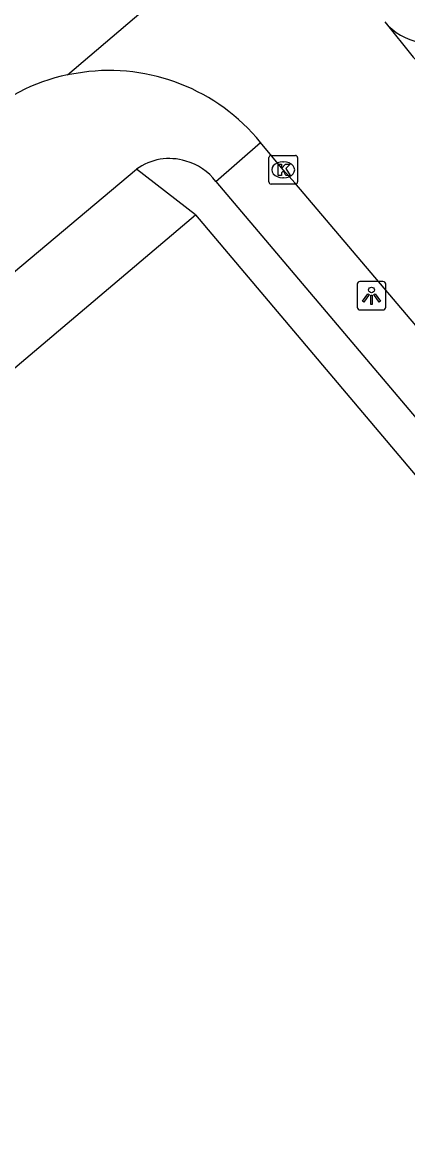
# Model space of a CAD drawing. Extents: x 162172 to 163187, y 382874 to 383684.
# Drawn here: x 162258.59 to 162272.11, y 383135.64 to 383174.59 of the extents above; entities that cross this region are included whole.
import ezdxf

# ---------------------------------------------------------------- set-up
doc = ezdxf.new("R2010")
doc.units = 0
for name, color, linetype in [('IMGEO_Hek', 7, 'Continuous'), ('IMGEO_Kolk', 7, 'Continuous'), ('IMGEO_Lichtpunt', 7, 'Continuous'), ('IMGEO_Pand', 7, 'Continuous'), ('IMGEO_Rijbaan_lokaal_gesloten', 7, 'Continuous'), ('IMGEO_Rijbaan_lokaal_open', 7, 'Continuous'), ('IMGEO_Voetpad_open', 7, 'Continuous')]:
    doc.layers.add(name, color=color, linetype=linetype)

msp = doc.modelspace()

# ---------------------------------------------------------------- linework, layer by layer
at = {"layer": 'IMGEO_Hek'}
msp.add_lwpolyline([(162264.665, 383167.841), (162262.594, 383169.441)], dxfattribs=at)
at = {"layer": 'IMGEO_Kolk'}
for p, q in [((162267.244, 383168.997), (162267.244, 383169.849)), ((162267.319, 383169.923), (162268.171, 383169.923)), ((162268.245, 383169.849), (162268.245, 383168.997)), ((162267.732, 383169.703), (162267.757, 383169.703)), ((162267.755, 383169.143), (162267.73, 383169.143)), ((162268.171, 383168.923), (162267.319, 383168.923))]:
    msp.add_line(p, q, dxfattribs=at)
for points in [[(162267.244, 383168.997), (162267.244, 383169.849)], [(162267.319, 383169.923), (162268.171, 383169.923)], [(162268.245, 383169.849), (162268.245, 383168.997)], [(162267.565, 383169.623), (162267.688, 383169.623), (162267.688, 383169.472), (162267.818, 383169.623), (162267.982, 383169.623), (162267.836, 383169.472), (162267.989, 383169.223), (162267.837, 383169.223), (162267.752, 383169.387), (162267.688, 383169.32), (162267.688, 383169.223), (162267.565, 383169.223), (162267.565, 383169.623)], [(162268.171, 383168.923), (162267.319, 383168.923)]]:
    msp.add_lwpolyline(points, dxfattribs=at)
for centre, start, end in [((162267.321, 383169.847), 91.552, 178.448), ((162267.321, 383169.847), 91.552, 178.448), ((162268.169, 383169.847), 1.552, 88.448), ((162268.169, 383169.847), 1.552, 88.448), ((162267.321, 383168.999), 181.552, 268.448), ((162267.321, 383168.999), 181.552, 268.448), ((162268.169, 383168.999), 271.552, 358.448), ((162268.169, 383168.999), 271.552, 358.448)]:
    msp.add_arc(centre, 0.0765, start, end, dxfattribs=at)
for centre, major_axis, ratio, start_param, end_param in [((162267.731, 383169.423), (-0.387, 0.002), 0.722429, 4.712389, 7.853982), ((162267.756, 383169.423), (-0.39, 0.002), 0.717154, 1.570796, 4.712389)]:
    msp.add_ellipse(centre, major_axis=major_axis, ratio=ratio, start_param=start_param, end_param=end_param, dxfattribs=at)
at = {"layer": 'IMGEO_Lichtpunt'}
for p, q in [((162271.242, 383165.507), (162270.434, 383165.507)), ((162271.242, 383165.507), (162270.434, 383165.507)), ((162270.34, 383165.412), (162270.34, 383164.605)), ((162270.34, 383165.412), (162270.34, 383164.605)), ((162271.336, 383164.605), (162271.336, 383165.412)), ((162271.336, 383164.605), (162271.336, 383165.412)), ((162270.434, 383164.511), (162271.242, 383164.511)), ((162270.434, 383164.511), (162271.242, 383164.511))]:
    msp.add_line(p, q, dxfattribs=at)
for points in [[(162270.714, 383165.076), (162270.753, 383165.048), (162270.565, 383164.786), (162270.527, 383164.813), (162270.714, 383165.076)], [(162270.926, 383165.048), (162270.964, 383165.075), (162271.151, 383164.813), (162271.112, 383164.785), (162270.926, 383165.048)], [(162270.816, 383165.028), (162270.863, 383165.028), (162270.863, 383164.706), (162270.816, 383164.706), (162270.816, 383165.028)]]:
    msp.add_lwpolyline(points, dxfattribs=at)
msp.add_circle((162270.839, 383165.21), 0.0994, dxfattribs=at)
for centre, start, end in [((162270.434, 383165.412), 90, 180), ((162270.434, 383165.412), 90, 180), ((162271.242, 383165.412), 0, 90), ((162271.242, 383165.412), 0, 90), ((162270.434, 383164.605), 180, 270), ((162270.434, 383164.605), 180, 270), ((162271.242, 383164.605), 270, 0), ((162271.242, 383164.605), 270, 360)]:
    msp.add_arc(centre, 0.0946, start, end, dxfattribs=at)
at = {"layer": 'IMGEO_Pand'}
msp.add_lwpolyline([(162241.583, 383133.932), (162239.407, 383129.914), (162231.246, 383139.566), (162264.665, 383167.841), (162291.787, 383135.773), (162253.016, 383113.808), (162244.709, 383123.649), (162247.341, 383125.137), (162241.583, 383133.932)], dxfattribs=at)
at = {"layer": 'IMGEO_Rijbaan_lokaal_gesloten'}
msp.add_lwpolyline([(162260.178, 383172.747), (162265.108, 383176.952), (162271.49, 383182.353)], dxfattribs=at)
msp.add_arc((162261.549, 383166.204), 6.685, 101.8351, 132.7889, dxfattribs=at)
at = {"layer": 'IMGEO_Rijbaan_lokaal_open'}
for points in [[(162271.302, 383174.605), (162272.303, 383173.366), (162272.674, 383172.984), (162285.517, 383157.752), (162296.202, 383145.116), (162298.527, 383142.396)], [(162260.704, 383172.835), (162260.178, 383172.747)], [(162275.979, 383159.733), (162268.153, 383168.966), (162267.745, 383169.423), (162266.946, 383170.378)]]:
    msp.add_lwpolyline(points, dxfattribs=at)
msp.add_arc((162261.644, 383166.065), 6.835, 39.1259, 97.9025, dxfattribs=at)
at = {"layer": 'IMGEO_Voetpad_open'}
for points in [[(162265.384, 383169.014), (162266.946, 383170.378)], [(162201.279, 383120.324), (162205.819, 383124.208), (162205.75, 383124.299), (162213.416, 383130.794), (162213.214, 383131.026), (162224.853, 383140.866), (162224.941, 383140.682), (162237.001, 383146.584), (162237.289, 383146.762), (162246.236, 383154.33), (162246.468, 383154.536), (162247.135, 383155.192), (162252.511, 383160.882), (162253.156, 383161.518), (162253.376, 383161.714), (162262.594, 383169.441)], [(162265.384, 383169.014), (162272.278, 383160.872), (162292.721, 383136.685), (162292.775, 383136.6)]]:
    msp.add_lwpolyline(points, dxfattribs=at)
for centre, radius, start, end in [((162272.867, 383175.896), 2.028, 219.5119, 260.6694), ((162263.746, 383167.855), 1.96, 72.7568, 125.9855), ((162263.82, 383167.835), 1.959, 37.0051, 74.9915)]:
    msp.add_arc(centre, radius, start, end, dxfattribs=at)

doc.saveas('drawing.dxf')
